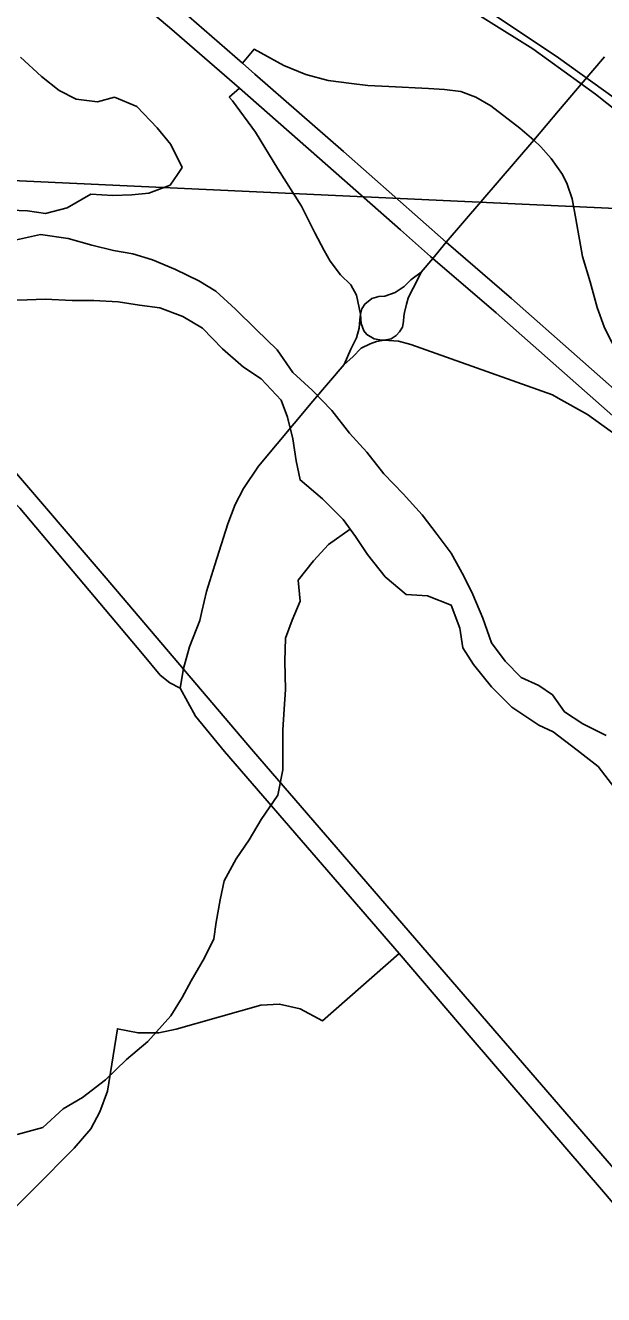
# Model space of a CAD drawing. Extents: x 39.8 to 73.8, y 13 to 35.
# Drawn here: x 43.927 to 44.259, y 30.521 to 31.251 of the extents above; entities that cross this region are included whole.
import ezdxf

# ---------------------------------------------------------------- set-up
doc = ezdxf.new("R2010")
doc.units = 0
for name, color, linetype in [('GM_X_Corporation', 7, 'Continuous'), ('GM_X_County_Road', 7, 'Continuous'), ('GM_X_Interchange_Ramps', 7, 'Continuous'), ('GM_X_Major_River', 7, 'Continuous'), ('GM_X_Minor_Lake', 7, 'Continuous'), ('GM_X_Minor_River', 7, 'Continuous'), ('GM_X_Rail_Line', 7, 'Continuous'), ('GM_X_State_Route', 7, 'Continuous'), ('GM_X_Township_Road', 7, 'Continuous'), ('GM_X_US_Route', 7, 'Continuous')]:
    doc.layers.add(name, color=color, linetype=linetype)

msp = doc.modelspace()

# ---------------------------------------------------------------- linework, layer by layer
at = {"layer": 'GM_X_Corporation'}
for points in [[(43.50363, 32.26026), (44.51605, 32.19572), (44.4392, 31.1377), (43.42824, 31.18464), (43.49688, 32.17123)], [(44.4392, 31.1377), (44.36734, 30.10866), (43.36036, 30.17646), (43.42824, 31.18464)]]:
    msp.add_lwpolyline(points, close=True, dxfattribs=at)
msp.add_lwpolyline([(44.17707, 31.26999), (44.23303, 31.23243), (44.26496, 31.20945), (44.27231, 31.20378), (44.27217, 31.20187), (44.30749, 31.17336), (44.31561, 31.16658), (44.38727, 31.10671), (44.43102, 31.07018), (44.47903, 31.0301), (44.48032, 31.03184), (44.51303, 31.076), (44.54253, 31.11582), (44.51915, 31.14584), (44.5144, 31.15194), (44.46948, 31.20962), (44.44265, 31.24369), (44.43396, 31.25472)], dxfattribs=at)
at = {"layer": 'GM_X_County_Road'}
for points in [[(44.21891, 31.18513), (44.23311, 31.20197), (44.24725, 31.21855), (44.25953, 31.23301)], [(43.90917, 30.55969), (43.95499, 30.60572), (43.96453, 30.61675), (43.96962, 30.62651), (43.97408, 30.63839), (43.97981, 30.67423), (43.99168, 30.6719), (44.00356, 30.6719), (44.01353, 30.67402), (44.06211, 30.68781), (44.07293, 30.68845), (44.08481, 30.68569), (44.09753, 30.6789), (44.14165, 30.71751)]]:
    msp.add_lwpolyline(points, dxfattribs=at)
at = {"layer": 'GM_X_Interchange_Ramps'}
for points in [[(44.21891, 31.18513), (44.21086, 31.19195), (44.19418, 31.20483), (44.18555, 31.20974), (44.17695, 31.21313), (44.16753, 31.21426), (44.15833, 31.21486), (44.1357, 31.216), (44.12357, 31.21643), (44.11415, 31.21756), (44.10084, 31.21939), (44.08798, 31.2229), (44.07542, 31.2279), (44.05825, 31.23734), (44.05154, 31.2294)], [(44.0498, 31.21497), (44.04404, 31.20974), (44.04588, 31.20773), (44.05917, 31.18957), (44.07191, 31.16861), (44.08543, 31.14708), (44.09308, 31.13179), (44.0985, 31.12168), (44.10195, 31.11551), (44.10787, 31.10762), (44.11379, 31.10195), (44.11703, 31.09592), (44.11943, 31.08504), (44.11982, 31.07961), (44.1213, 31.07547), (44.12298, 31.0734), (44.12722, 31.07093), (44.13038, 31.07034), (44.13303, 31.07013)], [(44.28144, 31.02734), (44.2885, 31.03537), (44.27942, 31.04567), (44.27413, 31.05242), (44.26795, 31.06133), (44.26264, 31.07066), (44.25934, 31.0777), (44.25532, 31.0889), (44.25116, 31.10355), (44.24692, 31.11811), (44.24302, 31.13979), (44.2408, 31.15126), (44.23811, 31.15978), (44.23528, 31.16535), (44.22891, 31.17455), (44.22292, 31.18124), (44.21891, 31.18513)]]:
    msp.add_lwpolyline(points, dxfattribs=at)
at = {"layer": 'GM_X_Major_River'}
for p, q in [((43.9356, 31.13076), (43.91667, 31.12659)), ((43.9515, 31.12849), (43.9356, 31.13076)), ((43.96513, 31.1247), (43.9515, 31.12849)), ((43.97762, 31.12167), (43.96513, 31.1247)), ((43.9886, 31.11977), (43.97762, 31.12167)), ((43.99995, 31.11636), (43.9886, 31.11977)), ((44.0132, 31.11068), (43.99995, 31.11636)), ((44.02645, 31.10424), (44.0132, 31.11068)), ((44.03629, 31.09818), (44.02645, 31.10424)), ((44.04765, 31.08795), (44.03629, 31.09818)), ((43.91628, 31.09285), (43.92802, 31.09324)), ((43.92802, 31.09324), (43.93824, 31.09362)), ((43.93824, 31.09362), (43.95376, 31.09286)), ((43.95376, 31.09286), (43.96625, 31.09286)), ((43.96625, 31.09286), (43.98026, 31.09211)), ((43.98026, 31.09211), (43.99238, 31.09021)), ((43.99238, 31.09021), (44.00411, 31.0887)), ((44.00411, 31.0887), (44.01736, 31.08377)), ((44.01736, 31.08377), (44.02872, 31.07695)), ((44.05938, 31.0762), (44.04765, 31.08795)), ((44.02872, 31.07695), (44.04007, 31.06521)), ((44.07149, 31.06445), (44.05938, 31.0762)), ((44.04007, 31.06521), (44.05218, 31.0546)), ((44.08058, 31.05157), (44.07149, 31.06445)), ((44.05218, 31.0546), (44.0624, 31.04778)), ((44.0624, 31.04778), (44.07376, 31.03565)), ((44.09155, 31.04134), (44.08058, 31.05157)), ((44.10291, 31.02959), (44.09155, 31.04134)), ((44.07376, 31.03565), (44.07754, 31.0258)), ((44.07754, 31.0258), (44.08057, 31.01329)), ((44.11312, 31.01671), (44.10291, 31.02959)), ((44.12297, 31.00572), (44.11312, 31.01671)), ((44.08057, 31.01329), (44.08246, 31.00078)), ((44.13281, 30.99321), (44.12297, 31.00572)), ((44.08246, 31.00078), (44.08472, 30.98979)), ((44.08472, 30.98979), (44.09759, 30.97881)), ((44.14378, 30.98184), (44.13281, 30.99321)), ((44.15476, 30.96972), (44.14378, 30.98184)), ((44.09759, 30.97881), (44.10933, 30.96706)), ((44.10933, 30.96706), (44.11652, 30.9572)), ((44.16346, 30.95835), (44.15476, 30.96972)), ((44.11652, 30.9572), (44.12333, 30.94697)), ((44.17141, 30.94774), (44.16346, 30.95835)), ((44.12333, 30.94697), (44.13355, 30.93409)), ((44.1786, 30.93448), (44.17141, 30.94774)), ((44.13355, 30.93409), (44.14566, 30.92386)), ((44.1839, 30.92386), (44.1786, 30.93448)), ((44.14566, 30.92386), (44.15777, 30.9231)), ((44.15777, 30.9231), (44.1714, 30.9178)), ((44.18957, 30.91022), (44.1839, 30.92386)), ((44.1714, 30.9178), (44.17632, 30.90453)), ((44.19449, 30.8962), (44.18957, 30.91022)), ((44.17632, 30.90453), (44.17821, 30.89316)), ((44.17821, 30.89316), (44.18427, 30.88369)), ((44.20244, 30.88559), (44.19449, 30.8962)), ((44.21152, 30.87611), (44.20244, 30.88559)), ((44.18427, 30.88369), (44.19449, 30.87081)), ((44.19449, 30.87081), (44.20622, 30.85906)), ((44.22172, 30.87153), (44.21152, 30.87611)), ((44.22959, 30.86624), (44.22172, 30.87153)), ((44.23645, 30.8564), (44.22959, 30.86624)), ((44.20622, 30.85906), (44.22175, 30.84877)), ((44.24708, 30.8496), (44.23645, 30.8564)), ((44.22175, 30.84877), (44.23006, 30.845)), ((44.26036, 30.84282), (44.24708, 30.8496)), ((44.23006, 30.845), (44.24373, 30.83442)), ((44.24373, 30.83442), (44.25589, 30.82497)), ((44.25589, 30.82497), (44.26541, 30.81249))]:
    msp.add_line(p, q, dxfattribs=at)
for points in [[(43.91667, 31.12659), (43.9356, 31.13076)], [(43.9356, 31.13076), (43.9515, 31.12849), (43.96513, 31.1247), (43.97762, 31.12167), (43.9886, 31.11977), (43.99995, 31.11636), (44.0132, 31.11068), (44.02645, 31.10424), (44.03629, 31.09818), (44.04765, 31.08795), (44.05938, 31.0762), (44.07149, 31.06445), (44.08058, 31.05157), (44.09155, 31.04134), (44.10291, 31.02959), (44.11312, 31.01671), (44.12297, 31.00572), (44.13281, 30.99321), (44.14378, 30.98184), (44.15476, 30.96972), (44.16346, 30.95835), (44.17141, 30.94774), (44.1786, 30.93448), (44.1839, 30.92386), (44.18957, 30.91022), (44.19449, 30.8962), (44.20244, 30.88559), (44.21152, 30.87611), (44.22172, 30.87153)], [(43.91628, 31.09285), (43.92802, 31.09324), (43.93824, 31.09362), (43.95376, 31.09286), (43.96625, 31.09286), (43.98026, 31.09211), (43.99238, 31.09021), (44.00411, 31.0887), (44.01736, 31.08377), (44.02872, 31.07695), (44.04007, 31.06521), (44.05218, 31.0546), (44.0624, 31.04778), (44.07376, 31.03565), (44.07754, 31.0258), (44.08057, 31.01329), (44.08246, 31.00078), (44.08472, 30.98979), (44.09759, 30.97881), (44.10933, 30.96706), (44.11652, 30.9572), (44.12333, 30.94697), (44.13355, 30.93409), (44.14566, 30.92386), (44.15777, 30.9231), (44.1714, 30.9178), (44.17632, 30.90453), (44.17821, 30.89316), (44.18427, 30.88369), (44.19449, 30.87081), (44.20622, 30.85906), (44.22175, 30.84877)], [(44.22172, 30.87153), (44.22959, 30.86624), (44.23645, 30.8564), (44.24708, 30.8496), (44.26036, 30.84282)], [(44.22175, 30.84877), (44.23006, 30.845), (44.24373, 30.83442), (44.25589, 30.82497), (44.26541, 30.81249)]]:
    msp.add_lwpolyline(points, dxfattribs=at)
at = {"layer": 'GM_X_Minor_Lake'}
for p, q in [((43.93619, 31.22168), (43.92413, 31.23273)), ((43.94637, 31.21367), (43.93619, 31.22168)), ((43.95618, 31.2087), (43.94637, 31.21367)), ((43.96829, 31.20712), (43.95618, 31.2087)), ((43.97814, 31.20973), (43.96829, 31.20712)), ((43.99098, 31.20436), (43.97814, 31.20973)), ((44.00265, 31.19217), (43.99098, 31.20436)), ((44.01055, 31.18266), (44.00265, 31.19217)), ((44.01691, 31.16936), (44.01055, 31.18266)), ((44.01422, 31.16536), (44.01691, 31.16936)), ((44.01005, 31.15916), (44.01422, 31.16536)), ((43.95093, 31.1462), (43.9646, 31.15409)), ((43.9646, 31.15409), (43.97708, 31.15327)), ((43.98806, 31.15359), (43.99791, 31.15468)), ((43.99791, 31.15468), (44.01005, 31.15916)), ((43.97708, 31.15327), (43.98806, 31.15359)), ((43.91837, 31.14485), (43.92821, 31.14442)), ((43.92821, 31.14442), (43.93842, 31.14285)), ((43.93842, 31.14285), (43.95093, 31.1462))]:
    msp.add_line(p, q, dxfattribs=at)
at = {"layer": 'GM_X_Minor_River'}
for p, q in [((44.11344, 30.96142), (44.10099, 30.95265)), ((44.10099, 30.95265), (44.09229, 30.94318)), ((44.09229, 30.94318), (44.08358, 30.93219)), ((44.08358, 30.93219), (44.08471, 30.92006)), ((44.08471, 30.92006), (44.08016, 30.90907)), ((44.08016, 30.90907), (44.07637, 30.89883)), ((44.07637, 30.89883), (44.07599, 30.88557)), ((44.07599, 30.88557), (44.07637, 30.86927)), ((44.07637, 30.86927), (44.07561, 30.8579)), ((44.07561, 30.8579), (44.07485, 30.84615)), ((44.07485, 30.84615), (44.07484, 30.82303)), ((44.07484, 30.82303), (44.07181, 30.80863)), ((44.07181, 30.80863), (44.06234, 30.79461)), ((44.06234, 30.79461), (44.05552, 30.78286)), ((44.05552, 30.78286), (44.04795, 30.77187)), ((44.04795, 30.77187), (44.04113, 30.75936)), ((44.04113, 30.75936), (44.03886, 30.74837)), ((44.03886, 30.74837), (44.03658, 30.73548)), ((44.03658, 30.73548), (44.03506, 30.72601)), ((44.03506, 30.72601), (44.02976, 30.71502)), ((44.02976, 30.71502), (44.02219, 30.70175)), ((44.02219, 30.70175), (44.01689, 30.69227)), ((44.01689, 30.69227), (44.01045, 30.68166)), ((44.01045, 30.68166), (43.99719, 30.66688)), ((43.99719, 30.66688), (43.98508, 30.65664)), ((43.98508, 30.65664), (43.97296, 30.64489)), ((43.97296, 30.64489), (43.9597, 30.63466)), ((43.9597, 30.63466), (43.94872, 30.62821)), ((43.94872, 30.62821), (43.93699, 30.6176)), ((43.93699, 30.6176), (43.92222, 30.61343))]:
    msp.add_line(p, q, dxfattribs=at)
at = {"layer": 'GM_X_Rail_Line'}
for points in [[(43.79656, 31.47428), (43.9305, 31.401), (43.98861, 31.36978), (44.10258, 31.30733), (44.14351, 31.28446), (44.21823, 31.23762), (44.25437, 31.21142), (44.29518, 31.17896), (44.32362, 31.15532), (44.38139, 31.1067), (44.52258, 30.99004), (44.56709, 30.95303)], [(44.73336, 29.38986), (44.70638, 29.45389), (44.6922, 29.50342), (44.68512, 29.54059), (44.68107, 29.57331), (44.67763, 29.61546), (44.66273, 29.91322), (44.66112, 29.98367), (44.6466, 30.05614), (44.61942, 30.12327), (44.57498, 30.20548), (44.5253, 30.28376), (44.46577, 30.36362), (44.36796, 30.47437), (44.05784, 30.83368), (43.97223, 30.93464), (43.91719, 30.99889)]]:
    msp.add_lwpolyline(points, dxfattribs=at)
at = {"layer": 'GM_X_State_Route'}
msp.add_line((44.25881, 30.58045), (44.183, 30.66913), dxfattribs=at)
for points in [[(44.13303, 31.07013), (44.13702, 31.07087), (44.13991, 31.07271), (44.14182, 31.07488), (44.1434, 31.07764), (44.14412, 31.0808), (44.14432, 31.08389), (44.14468, 31.08596), (44.14577, 31.09073), (44.14682, 31.09421), (44.1484, 31.0979), (44.15076, 31.10217), (44.15428, 31.10916), (44.16084, 31.11713), (44.16846, 31.1264), (44.21891, 31.18513)], [(44.11943, 31.08504), (44.12012, 31.0882), (44.1218, 31.09086), (44.12584, 31.09402), (44.12989, 31.0952), (44.1334, 31.09531), (44.13935, 31.09757), (44.14448, 31.10092), (44.14823, 31.10477), (44.15428, 31.10916)], [(44.10999, 31.05604), (44.11381, 31.06492), (44.11706, 31.07143), (44.11854, 31.07695), (44.11894, 31.08188), (44.11943, 31.08504)], [(44.10999, 31.05604), (44.11492, 31.06061), (44.11979, 31.06541), (44.12485, 31.06797), (44.12847, 31.06929), (44.13303, 31.07013)], [(44.13303, 31.07013), (44.1411, 31.06949), (44.14831, 31.06767), (44.22958, 31.03868), (44.23293, 31.03678)], [(44.0357, 30.94089), (44.04312, 30.96452), (44.04747, 30.97566), (44.05224, 30.98489), (44.06084, 30.99772), (44.09191, 31.03507), (44.10999, 31.05604)], [(44.23293, 31.03678), (44.24967, 31.02728), (44.26743, 31.01461), (44.27253, 31.01924)], [(44.02834, 30.91419), (44.03093, 30.9257), (44.0357, 30.94089)], [(44.183, 30.66913), (44.14165, 30.71751), (44.04132, 30.83364), (44.02456, 30.85401), (44.01587, 30.87002), (44.01767, 30.88127), (44.02117, 30.89389), (44.02715, 30.90888), (44.02834, 30.91419)], [(44.36207, 30.44721), (44.3542, 30.46233), (44.34275, 30.48014), (44.32811, 30.4986), (44.30775, 30.5232), (44.25881, 30.58045)]]:
    msp.add_lwpolyline(points, dxfattribs=at)
at = {"layer": 'GM_X_Township_Road'}
msp.add_lwpolyline([(43.6287, 30.95695), (43.63356, 30.95785), (43.65257, 30.96216), (43.6731, 30.96673), (43.70016, 30.97104), (43.725, 30.97506), (43.74611, 30.97878), (43.83737, 30.99246), (43.85272, 30.99246), (43.87595, 30.98915), (43.90291, 30.985), (43.91328, 30.98209), (43.91592, 30.98061), (43.91953, 30.97783), (43.92383, 30.97353), (43.99423, 30.88975), (44.00441, 30.87755), (44.00993, 30.8732), (44.01587, 30.87002)], dxfattribs=at)
at = {"layer": 'GM_X_US_Route'}
for points in [[(43.65271, 31.49916), (43.68127, 31.48305), (43.72273, 31.45804), (43.75645, 31.43666), (43.79116, 31.41396), (43.83113, 31.38665), (43.86864, 31.36033), (43.90351, 31.33434), (43.93476, 31.31066), (43.95763, 31.29305), (43.9874, 31.26887), (44.00961, 31.24979), (44.0498, 31.21497)], [(43.90067, 31.35173), (43.93505, 31.32574), (43.97782, 31.29153), (44.01203, 31.26373), (44.05154, 31.2294)], [(44.05154, 31.2294), (44.05875, 31.22309), (44.10958, 31.17852), (44.16846, 31.1264), (44.20614, 31.09396), (44.28144, 31.02734), (44.33741, 30.97832), (44.40419, 30.91943), (44.4792, 30.85396), (44.55027, 30.7908), (44.60833, 30.7398), (44.64058, 30.712), (44.68894, 30.66874), (44.72266, 30.63946), (44.78944, 30.58074), (44.84669, 30.53056), (44.8837, 30.4975)], [(44.0498, 31.21497), (44.10063, 31.17039), (44.14234, 31.13348)], [(44.14234, 31.13348), (44.15951, 31.11828), (44.16084, 31.11713), (44.19719, 31.08584), (44.27253, 31.01924), (44.32849, 30.97023), (44.39528, 30.91134), (44.47029, 30.84587), (44.54135, 30.7827), (44.59942, 30.73171), (44.63166, 30.70391), (44.68002, 30.66065), (44.71374, 30.63137), (44.78053, 30.57264), (44.83777, 30.52247), (44.87479, 30.48941)]]:
    msp.add_lwpolyline(points, dxfattribs=at)

doc.saveas('drawing.dxf')
